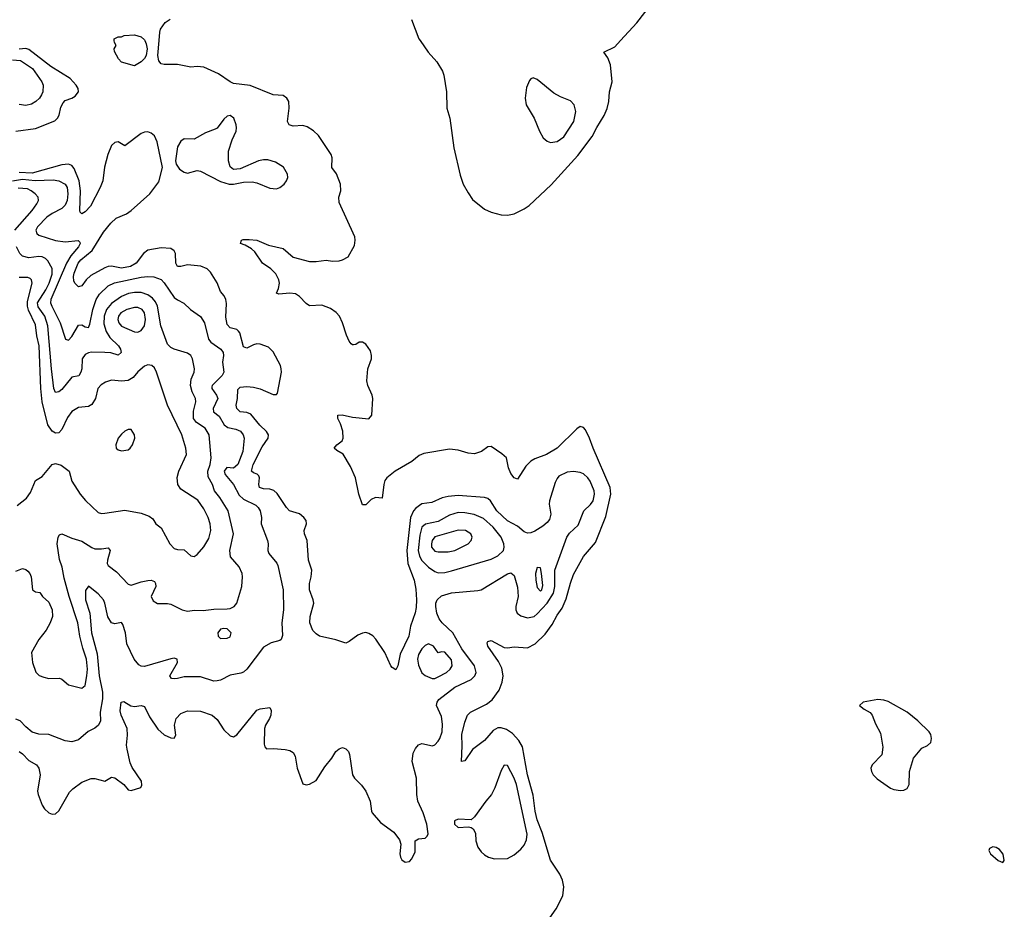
# Model space of a CAD drawing. Header units: inches. Extents: x 1603819 to 1745079, y 385938 to 533966.
# Tile 443 of 561: x 1725614 to 1731579, y 454734 to 460126. Entities that reach past the tile are written whole.
import ezdxf

# ---------------------------------------------------------------- set-up
doc = ezdxf.new("R2010")
doc.units = ezdxf.units.IN
doc.header["$MEASUREMENT"] = 0
for name, color, linetype in [('B7425', 7, 'Continuous'), ('B7426', 7, 'Continuous'), ('B7435', 7, 'Continuous')]:
    doc.layers.add(name, color=color, linetype=linetype)

msp = doc.modelspace()

# ---------------------------------------------------------------- linework, layer by layer
at = {"layer": 'B7425', "color": 5}
for points, elevation in [([(1725590, 459451.4), (1725710, 459467.6), (1725825.7, 459514.3), (1725842.5, 459530), (1725852.3, 459547.7), (1725863.3, 459596.7), (1725876.9, 459623.1), (1725890, 459636.1), (1725930, 459651), (1725950, 459663.5), (1725969.8, 459690), (1725968.9, 459710), (1725956.2, 459730), (1725918.7, 459770), (1725802, 459841.9), (1725670, 459944.8), (1725650, 459952.8), (1725610, 459947.8)], 220), ([(1726371.9, 460000), (1726380.6, 459980.6), (1726386.5, 459950), (1726380.7, 459910), (1726370, 459891.3), (1726350, 459871.5), (1726310, 459846), (1726230, 459869.3), (1726213.2, 459890), (1726187.3, 459932.7), (1726186, 459950), (1726198, 459970), (1726188.4, 459988.4), (1726187.1, 460000)], 180), ([(1728798.3, 454641.7), (1728863.4, 454736.6), (1728905, 454815), (1728909.6, 454870), (1728902.4, 454910), (1728886.4, 454946.4), (1728830, 455031.1), (1728779.4, 455199.4), (1728750, 455277.2), (1728736.9, 455330), (1728725.3, 455425.3), (1728690, 455549.7), (1728659.5, 455719.5), (1728637.2, 455757.2), (1728599.5, 455799.5), (1728563.8, 455823.8), (1728530, 455835.2), (1728510, 455833.6), (1728481.8, 455818.2), (1728430, 455758), (1728357, 455703), (1728310, 455634), (1728289.7, 455629.8), (1728294.9, 455725.1), (1728293.2, 455793.2), (1728310, 455868.2), (1728326.2, 455910), (1728345.8, 455930), (1728442.8, 455977.2), (1728475.8, 456004.2), (1728517.9, 456062.1), (1728537.8, 456110), (1728542.4, 456150), (1728535, 456195), (1728515.3, 456235.3), (1728450, 456328.4), (1728446.6, 456350), (1728450, 456358), (1728470, 456364), (1728550, 456320.6), (1728570, 456319), (1728610, 456324.7), (1728690, 456320.1), (1728736.1, 456343.9), (1728798.3, 456401.7), (1728840.3, 456459.7), (1728870, 456516.1), (1728900, 456560), (1728924.8, 456615.2), (1728950, 456711.8), (1728970, 456763.2), (1729030, 456872.2), (1729102, 456958), (1729165.8, 457114.2), (1729194.9, 457250), (1729192.2, 457290), (1729088, 457530), (1729066.4, 457590), (1729041, 457641), (1729030, 457654.9), (1729010, 457660.9), (1728990, 457646.6), (1728869.5, 457530), (1728805.9, 457490), (1728735.4, 457464.6), (1728709.7, 457450.3), (1728679.5, 457420.5), (1728630, 457341.7), (1728610, 457348.8), (1728590, 457376.4), (1728575.4, 457410), (1728562.9, 457470), (1728535.2, 457495.2), (1728470, 457539.9), (1728450, 457536.5), (1728411.3, 457508.7), (1728370, 457495.5), (1728330, 457499.9), (1728270, 457517.8), (1728217.6, 457522.4), (1728062.5, 457497.5), (1728035, 457485), (1727990, 457448.6), (1727889.2, 457390.8), (1727838.7, 457350), (1727826.9, 457333.1), (1727820.2, 457310), (1727810, 457226), (1727770, 457229.7), (1727742.7, 457217.3), (1727710, 457185.6), (1727690, 457186.6), (1727667.8, 457250), (1727647.4, 457350), (1727618.7, 457418.7), (1727573.9, 457493.9), (1727534.3, 457514.3), (1727519.5, 457530), (1727534.5, 457550), (1727567.2, 457572.8), (1727574.1, 457590), (1727572, 457632), (1727557.4, 457677.4), (1727541, 457710), (1727540.9, 457730), (1727567.7, 457732.3), (1727630, 457716.6), (1727730, 457707.7), (1727748, 457730), (1727753.1, 457830), (1727749, 457850), (1727723.1, 457910), (1727717.8, 457937.8), (1727723.4, 458010), (1727744.7, 458070), (1727746.2, 458090), (1727738.3, 458118.3), (1727710, 458159.4), (1727690, 458171.7), (1727670, 458171), (1727650, 458158), (1727635.9, 458155.9), (1727630, 458155.1), (1727622.2, 458162.2), (1727610, 458177), (1727594.2, 458214.2), (1727569.3, 458290), (1727551.1, 458330), (1727532.1, 458352.1), (1727496.3, 458376.3), (1727444.3, 458395.7), (1727370, 458392.7), (1727350, 458405.6), (1727310, 458449.3), (1727284.1, 458464.1), (1727250, 458469.1), (1727183, 458463), (1727170, 458469.5), (1727182.5, 458497.5), (1727187.1, 458530), (1727183.5, 458550), (1727165.5, 458585.5), (1727135.9, 458615.9), (1727084.8, 458650), (1727039.1, 458719.1), (1727018.2, 458738.2), (1726980.2, 458760.2), (1726952, 458770), (1726957.2, 458790), (1726966.8, 458793.2), (1727005, 458795), (1727050, 458790.2), (1727120.4, 458760.4), (1727210, 458738.6), (1727270, 458687.5), (1727370, 458661.5), (1727410, 458659.8), (1727470, 458668.1), (1727510, 458663.5), (1727550, 458665.3), (1727570, 458670.2), (1727604.7, 458690), (1727641.8, 458758.2), (1727646.4, 458790), (1727643.4, 458810), (1727550, 459018.3), (1727548.3, 459050), (1727558.8, 459090), (1727556.9, 459130), (1727533, 459193), (1727505.9, 459230), (1727506.2, 459290), (1727501, 459310), (1727425, 459425), (1727393.2, 459453.2), (1727356.1, 459476.1), (1727330, 459484.9), (1727270, 459480.5), (1727247.2, 459490), (1727235.9, 459510), (1727247.2, 459590), (1727245.1, 459630), (1727231.4, 459651.4), (1727210, 459666.2), (1727150, 459670.6), (1727010, 459728.3), (1726910, 459740.1), (1726890, 459749), (1726818.3, 459798.3), (1726730, 459837.8), (1726690, 459843), (1726650, 459838), (1726570, 459855.8), (1726490, 459854.2), (1726470, 459859.1), (1726456.1, 459876.1), (1726451.7, 459910), (1726458.8, 460000)], 180), ([(1728039.9, 460000), (1728089.1, 459929.1), (1728140.8, 459870), (1728174.7, 459814.7), (1728183.8, 459790), (1728199.8, 459690), (1728202.2, 459590), (1728220.2, 459530), (1728244.8, 459350), (1728283.3, 459183.3), (1728300.9, 459130), (1728330, 459076), (1728357.3, 459037.3), (1728430, 458978), (1728470, 458959.1), (1728530, 458943.6), (1728570, 458942), (1728610, 458950.2), (1728670, 458979.4), (1728700.1, 458999.9), (1728833.7, 459126.3), (1728995.9, 459304.1), (1729082.5, 459417.5), (1729110, 459473.6), (1729155.3, 459544.7), (1729172.8, 459587.2), (1729184, 459630), (1729187.5, 459690), (1729202.8, 459750), (1729192.7, 459852.7), (1729176.2, 459896.2), (1729152.7, 459930), (1729218.6, 459961.4), (1729254.5, 460000)], 180), ([(1725570, 459883.3), (1725619.2, 459879.2), (1725691.2, 459830), (1725748.6, 459750), (1725756, 459730), (1725753.5, 459690), (1725745.4, 459670), (1725732.8, 459650), (1725711.6, 459630), (1725685.8, 459614.2), (1725650, 459606.9), (1725610, 459612)], 240), ([(1725610, 455690.2), (1725630, 455675.9), (1725670, 455635.2), (1725715.3, 455610), (1725730, 455590.4), (1725738, 455550), (1725722.2, 455450), (1725724.7, 455430), (1725750, 455366), (1725763.5, 455343.5), (1725790, 455318.9), (1725810, 455311.7), (1725830, 455312.2), (1725850, 455330.4), (1725916.5, 455443.5), (1725936, 455464), (1725990, 455504.6), (1726046.8, 455526.8), (1726070, 455527.3), (1726130, 455511.3), (1726170, 455534.8), (1726190, 455530.7), (1726244, 455490), (1726270, 455458), (1726290, 455454.8), (1726346.8, 455473.2), (1726353.3, 455486.7), (1726351, 455510), (1726294.6, 455594.6), (1726282.8, 455622.8), (1726264.3, 455704.3), (1726261.1, 455730), (1726267.6, 455790), (1726264.8, 455830), (1726227.9, 455910), (1726223.5, 455936.5), (1726229.2, 455990), (1726245.6, 455994.4), (1726287.1, 455967.1), (1726310, 455964.2), (1726350, 455969), (1726370, 455963.1), (1726400.7, 455900.7), (1726450, 455825.3), (1726490, 455792.2), (1726530, 455772.7), (1726549.4, 455770.6), (1726559.7, 455790), (1726551.4, 455850), (1726561.5, 455890), (1726590, 455920.2), (1726630, 455938), (1726710, 455935.9), (1726780.3, 455910), (1726810, 455885.3), (1726850, 455821.3), (1726890, 455786), (1726910, 455779.3), (1726930, 455792.2), (1727050, 455941.7), (1727070, 455950.2), (1727130, 455957.1), (1727138.4, 455938.4), (1727134.6, 455910), (1727127.7, 455890), (1727102.9, 455850), (1727097.5, 455830), (1727095.1, 455735.1), (1727098.4, 455718.4), (1727110, 455707), (1727151, 455709), (1727222.3, 455702.3), (1727250, 455697), (1727270, 455685.5), (1727283.4, 455663.4), (1727295.3, 455590), (1727330, 455494.8), (1727350, 455488), (1727370, 455492.4), (1727410, 455515.8), (1727461.6, 455598.4), (1727504, 455650), (1727530, 455690.6), (1727550, 455707.7), (1727570, 455714), (1727590, 455707.7), (1727605.5, 455690), (1727612.7, 455672.7), (1727630.4, 455550), (1727641.6, 455530), (1727685.7, 455485.7), (1727711, 455451), (1727736.9, 455390), (1727744.9, 455330), (1727750, 455319.1), (1727800.4, 455260.4), (1727881, 455201), (1727914.7, 455154.7), (1727922.4, 455130), (1727917.1, 455070), (1727920.5, 455050), (1727930, 455034.8), (1727950, 455020.5), (1727975.6, 455024.4), (1727990, 455041), (1728010, 455082), (1728009.3, 455150), (1728030, 455160.5), (1728070, 455164.9), (1728083.3, 455176.7), (1728087.8, 455192.2), (1728080.7, 455250), (1728058.2, 455318.1), (1728026.6, 455390), (1728019.3, 455430), (1728018.1, 455530), (1727992.5, 455630), (1727998.6, 455681.4), (1728011.1, 455708.9), (1728030, 455732), (1728050, 455738.5), (1728114.2, 455725.8), (1728130, 455731), (1728150, 455752.9), (1728158.5, 455770), (1728173.2, 455810), (1728176.2, 455856.2), (1728170, 455902.4), (1728139.5, 455970), (1728142.3, 455990), (1728153.3, 456006.7), (1728250, 456079.8), (1728350, 456127.8), (1728371.7, 456150), (1728378.5, 456170), (1728369.7, 456210.3), (1728293, 456313), (1728237.9, 456410), (1728174.2, 456470), (1728155, 456495), (1728141.7, 456530), (1728134.5, 456570), (1728135.5, 456590), (1728143.2, 456610), (1728170, 456633.6), (1728230, 456653.1), (1728390, 456665.8), (1728409.1, 456670.9), (1728570, 456767.9), (1728590, 456772.7), (1728610, 456757.6), (1728630, 456686.8), (1728633.5, 456630), (1728619.6, 456570), (1728619.3, 456550), (1728628.3, 456530), (1728650, 456512.8), (1728690, 456501.5), (1728730, 456509.6), (1728750, 456524.5), (1728810, 456589), (1728848.6, 456650), (1728855.3, 456690), (1728855.9, 456790), (1728928.5, 456990), (1728945.6, 457014.4), (1728996.8, 457063.1), (1729030.9, 457149.1), (1729073, 457187), (1729087.7, 457210), (1729095.8, 457250), (1729093.4, 457270), (1729070, 457329), (1729056.1, 457350), (1729030, 457373.2), (1729010, 457382.2), (1728970, 457388.3), (1728930, 457383.6), (1728881.1, 457358.9), (1728870, 457346.4), (1728858.6, 457321.4), (1728823.4, 457210), (1728821.7, 457190), (1728832.5, 457130), (1728823.5, 457096.5), (1728810, 457078.4), (1728783.3, 457056.7), (1728734.1, 457025.9), (1728710, 457016.6), (1728690, 457014.7), (1728670, 457021.6), (1728630, 457056.9), (1728569.6, 457089.6), (1728504.9, 457150), (1728467, 457210), (1728450, 457224.8), (1728430.4, 457230.4), (1728270, 457242), (1728210, 457236.6), (1728172.7, 457227.3), (1728110, 457200.9), (1728050, 457191.2), (1728013.5, 457166.5), (1728000.1, 457150), (1727981.8, 457110), (1727958.4, 456910), (1727965.5, 456830), (1728003.9, 456730), (1728013.7, 456673.7), (1728018.5, 456610), (1728015.9, 456564.1), (1728010, 456532), (1727980.9, 456450), (1727971.6, 456390), (1727919.8, 456280.2), (1727905.5, 456210), (1727893.4, 456186.6), (1727870, 456199.3), (1727862.9, 456210), (1727826.3, 456290), (1727771.9, 456371.9), (1727752.4, 456392.4), (1727730, 456406.8), (1727710, 456411.8), (1727690, 456408.7), (1727663.5, 456396.5), (1727610, 456356.9), (1727590, 456347.6), (1727530, 456367), (1727430, 456390.8), (1727410, 456403.8), (1727390, 456425.1), (1727372.1, 456470), (1727373.6, 456510), (1727395, 456590), (1727392.7, 456610), (1727369.8, 456670), (1727369.9, 456710), (1727379.8, 456750), (1727383.1, 456790), (1727363.4, 456850), (1727355.4, 456970), (1727340.3, 457010), (1727337.8, 457030), (1727350.9, 457070), (1727348.5, 457090), (1727335.3, 457110), (1727310, 457131.9), (1727248.6, 457148.6), (1727230, 457168.9), (1727173.9, 457253.9), (1727153.2, 457273.2), (1727130, 457281.2), (1727090, 457283.4), (1727067.7, 457290), (1727062.6, 457310), (1727067.3, 457350), (1727062.1, 457362.1), (1727052.2, 457372.2), (1727030, 457379.1), (1727017.7, 457390), (1727027.9, 457430), (1727082.2, 457537.8), (1727119.8, 457590), (1727120.6, 457610), (1727108.5, 457630), (1727067.9, 457667.9), (1727014.4, 457734.4), (1726990, 457745), (1726949.7, 457750), (1726930, 457769.7), (1726926, 457790), (1726934.1, 457830), (1726934.5, 457885.5), (1726950, 457899), (1726990, 457903.3), (1727030, 457899.8), (1727070, 457889), (1727150, 457854.4), (1727170, 457854.9), (1727176.5, 457863.5), (1727199.8, 457990), (1727198, 458010), (1727193.3, 458030), (1727150, 458112.3), (1727121.2, 458141.2), (1727070, 458159.7), (1727050, 458161.1), (1727030, 458156.1), (1726990, 458134.5), (1726970, 458143), (1726947.4, 458227.4), (1726939.5, 458239.5), (1726928.8, 458248.8), (1726890, 458258.9), (1726870, 458278), (1726863.3, 458323.3), (1726866.7, 458406.7), (1726863.4, 458430), (1726853, 458453), (1726830, 458479.7), (1726810, 458531.8), (1726770, 458596.2), (1726750, 458616.3), (1726711.5, 458631.5), (1726630, 458641.3), (1726590, 458631.3), (1726570, 458630.9), (1726559.9, 458650), (1726557.4, 458710), (1726550, 458725), (1726530, 458739.6), (1726470, 458743.1), (1726390, 458729.9), (1726363.2, 458710), (1726319.3, 458650), (1726286, 458630), (1726230, 458620.6), (1726170, 458631.7), (1726150, 458630.6), (1726130, 458622.5), (1726044.3, 458575.7), (1726015.9, 458550), (1725990, 458514), (1725970, 458508.2), (1725950, 458527), (1725942, 458542), (1725939.8, 458570), (1725944.2, 458590), (1725969, 458650), (1725983.9, 458670), (1726052.5, 458727.5), (1726121.5, 458838.5), (1726166.1, 458894), (1726197.5, 458922.5), (1726260.3, 458950), (1726289.1, 458970), (1726401.5, 459070), (1726457.1, 459142.9), (1726478.4, 459230), (1726446.7, 459386.7), (1726430, 459421.8), (1726410, 459439.4), (1726390, 459446.8), (1726370, 459445.6), (1726350, 459436.8), (1726250, 459361.6), (1726210, 459386), (1726190, 459381.1), (1726170, 459364.7), (1726147.5, 459310), (1726128.1, 459231.9), (1726117, 459150), (1726101.6, 459110), (1726043, 458997), (1726010, 458961), (1725990, 458949.7), (1725979.5, 458959.5), (1725977.2, 458970), (1725982.8, 459090), (1725974.7, 459150), (1725944.4, 459224.4), (1725930, 459242.5), (1725910, 459251.3), (1725870, 459246.7), (1725690, 459195.8), (1725610, 459201.1)], 220), ([(1725570, 459150.6), (1725630, 459159.5), (1725707.5, 459152.5), (1725816.4, 459156.4), (1725850, 459149.9), (1725888.9, 459128.9), (1725900.5, 459110), (1725905.6, 459070), (1725902, 459030), (1725890, 459001.6), (1725870, 458981.7), (1725810, 458952.5), (1725778.4, 458930), (1725721, 458870), (1725711.9, 458850), (1725716.9, 458830), (1725730, 458820.3), (1725830, 458787.3), (1725890, 458779.6), (1725968.2, 458788.2), (1725977.4, 458777.4), (1725979.2, 458770), (1725970.6, 458750), (1725924, 458696), (1725896.6, 458650), (1725803.4, 458430), (1725800.8, 458410), (1725807.7, 458390), (1725859.9, 458290), (1725891, 458191), (1725910, 458183.5), (1725930, 458205.3), (1725970, 458274.8), (1725990, 458276.5), (1726010, 458264), (1726030, 458261), (1726038.7, 458281.3), (1726056.5, 458370), (1726076.9, 458430), (1726097.4, 458462.6), (1726150, 458512.4), (1726187.7, 458532.3), (1726350, 458566.4), (1726389.9, 458569.9), (1726427.1, 458567.2), (1726470, 458551.9), (1726490, 458530.9), (1726550, 458442.4), (1726570, 458427.6), (1726609, 458409), (1726649, 458369), (1726710, 458327.3), (1726733.2, 458290), (1726758.4, 458190), (1726772.4, 458172.4), (1726832.4, 458130), (1726846.4, 458110), (1726848.9, 458090), (1726842.2, 458050), (1726849.8, 457990), (1726840.3, 457970), (1726780.7, 457910), (1726778.8, 457901.2), (1726777, 457890), (1726806.4, 457850), (1726813.4, 457830), (1726786.6, 457770), (1726787.1, 457750), (1726823.2, 457723.2), (1726852.2, 457670), (1726874.7, 457654.7), (1726923.7, 457643.7), (1726951.6, 457631.6), (1726968.7, 457610), (1726973.2, 457590), (1726965.9, 457510), (1726935.3, 457430), (1726910, 457407.7), (1726868.8, 457411.2), (1726853.4, 457390), (1726859, 457370), (1726909.9, 457310), (1726943.7, 457243.7), (1726970, 457220.9), (1727043.7, 457183.7), (1727059.1, 457170), (1727070.8, 457150), (1727078, 457110), (1727077.8, 457070), (1727115.5, 456970), (1727119.3, 456950), (1727117.7, 456910), (1727123.5, 456890), (1727172.1, 456832.1), (1727178.6, 456818.6), (1727210.7, 456670), (1727211.8, 456550), (1727202, 456470), (1727206.8, 456393.2), (1727197.2, 456370), (1727190, 456362.8), (1727138, 456350), (1727090, 456323), (1726989.8, 456190.2), (1726970, 456172), (1726954.6, 456165.4), (1726890, 456152.9), (1726830, 456122.6), (1726810, 456118.3), (1726790, 456117.7), (1726710, 456143.5), (1726610, 456143.5), (1726570, 456132.7), (1726550, 456130.3), (1726534, 456134), (1726524.2, 456150), (1726568.9, 456230), (1726567.7, 456250), (1726550, 456256.2), (1726530, 456253.4), (1726370, 456205.4), (1726350, 456207.1), (1726336, 456216), (1726307.1, 456250), (1726263, 456343), (1726255.1, 456410), (1726239.6, 456459.6), (1726230, 456471.7), (1726190, 456463.8), (1726169.2, 456470), (1726147.2, 456507.2), (1726130.1, 456590), (1726121.5, 456610), (1726090, 456645.5), (1726030, 456692), (1726012.7, 456667.3), (1726011.7, 456610), (1726039.6, 456530), (1726049.6, 456410), (1726082.2, 456282.2), (1726095.3, 456150), (1726115.8, 456050), (1726114.5, 456010), (1726102.1, 455930), (1726103.6, 455876.4), (1726092.1, 455850), (1726070, 455832.3), (1726028, 455812), (1725970, 455761.3), (1725929.3, 455749.3), (1725890, 455755.5), (1725790, 455793.1), (1725730, 455796.4), (1725690, 455808.4), (1725650, 455839.5), (1725617, 455877), (1725590, 455886.9)], 240), ([(1725584.7, 458850), (1725689.9, 458970), (1725718.2, 459010), (1725726.8, 459030), (1725726.4, 459050), (1725708, 459070), (1725683.2, 459090), (1725660.7, 459100.7), (1725604.4, 459104.4)], 260), ([(1725590, 456783.2), (1725630, 456799.5), (1725650, 456794), (1725663.4, 456783.4), (1725674.9, 456770), (1725682.4, 456750), (1725690.9, 456670.9), (1725710, 456658), (1725734.8, 456654.8), (1725751.3, 456630), (1725790, 456596), (1725810.3, 456550.3), (1725811.8, 456510), (1725798.9, 456470), (1725774.7, 456425.3), (1725730.3, 456370), (1725684.9, 456290), (1725690.6, 456230), (1725712.1, 456172.1), (1725731.8, 456151.8), (1725760.4, 456140.4), (1725790, 456133.6), (1725854.8, 456134.8), (1725870, 456128.8), (1725910, 456094.6), (1725990, 456074.8), (1726009.5, 456090.5), (1726020.5, 456150), (1726024.3, 456190), (1726019.4, 456250), (1725996.1, 456316.1), (1725978.2, 456390), (1725965.6, 456470), (1725913.6, 456630), (1725882.3, 456742.3), (1725871.1, 456808.9), (1725854.5, 456854.5), (1725840.7, 456950), (1725846.3, 456990), (1725855.6, 457004.4), (1725870, 457010.6), (1725930, 456983.2), (1725990, 456965), (1726050, 456926.8), (1726070, 456919.4), (1726110, 456918.3), (1726150, 456925.7), (1726161.3, 456910), (1726145.2, 456850), (1726144.7, 456830), (1726150, 456818), (1726199.7, 456779.7), (1726270, 456704.2), (1726290, 456699.6), (1726350, 456719.3), (1726390, 456727.1), (1726410, 456728.9), (1726430, 456721.6), (1726437.4, 456710), (1726439, 456690), (1726410.4, 456630), (1726423, 456603), (1726448.8, 456588.8), (1726510, 456587.7), (1726530, 456583.2), (1726597.3, 456550), (1726630, 456541.3), (1726673.2, 456546.8), (1726724.7, 456544.7), (1726790, 456553), (1726870, 456554.8), (1726890, 456558.2), (1726913.7, 456570), (1726928.6, 456590), (1726936.4, 456610), (1726959.2, 456690), (1726964.7, 456750), (1726961, 456770), (1726942.7, 456810), (1726891.4, 456871.4), (1726887.3, 456910), (1726908.3, 457010), (1726877.5, 457150), (1726825.8, 457230), (1726794.4, 457270), (1726781.8, 457310), (1726755, 457355), (1726754.4, 457390), (1726767.4, 457430), (1726773.6, 457470), (1726760.9, 457610), (1726738.3, 457650), (1726684.4, 457684.4), (1726665.9, 457710), (1726666, 457754), (1726681.7, 457810), (1726678.3, 457830), (1726658.4, 457870), (1726649.2, 457910), (1726653.2, 457946.8), (1726670.7, 457990), (1726673.3, 458010), (1726659.8, 458070), (1726649.7, 458090), (1726630, 458104.2), (1726550, 458128.7), (1726530, 458140.4), (1726510, 458160.5), (1726469.9, 458269.9), (1726449, 458390), (1726436.9, 458416.9), (1726418.9, 458438.9), (1726390, 458459.4), (1726350, 458473.7), (1726310, 458473.7), (1726273.6, 458466.4), (1726230, 458447.8), (1726170, 458406.2), (1726139.9, 458370), (1726125.1, 458330), (1726123.6, 458283.6), (1726136.9, 458236.9), (1726159.6, 458199.6), (1726211.6, 458150), (1726224.7, 458130), (1726227.8, 458110), (1726210, 458092.3), (1726166.7, 458106.7), (1726130, 458109.9), (1726049.4, 458110.6), (1726030, 458107.3), (1726010, 458096.9), (1725991.4, 458070), (1725989.5, 458010), (1725984.6, 457990), (1725972, 457968), (1725930, 457959.2), (1725870, 457885.4), (1725850, 457870.7), (1725830, 457866.9), (1725820.9, 457890), (1725805.6, 458010), (1725784.1, 458270), (1725765.7, 458330), (1725726, 458386), (1725722.4, 458410), (1725773.1, 458490), (1725792.8, 458530), (1725810, 458584.4), (1725810, 458618), (1725785.1, 458665.1), (1725770, 458679), (1725750, 458688.4), (1725730, 458690.5), (1725670, 458683.2), (1725630, 458693.8), (1725613.8, 458710), (1725595.2, 458750)], 260), ([(1725598.6, 457181.4), (1725654.3, 457225.7), (1725680.2, 457259.8), (1725710, 457332.7), (1725750, 457357.6), (1725809.8, 457430.2), (1725830, 457436.5), (1725865.4, 457425.4), (1725912.9, 457390), (1725930.4, 457330), (1725980.3, 457250), (1726012.9, 457212.9), (1726090, 457140.3), (1726110, 457134), (1726130, 457134.7), (1726250, 457152.6), (1726350, 457135.3), (1726398, 457118), (1726420.4, 457100.4), (1726438.8, 457070), (1726470, 457045.5), (1726523.2, 456950), (1726550, 456922), (1726570, 456915.3), (1726610, 456912.4), (1726650, 456877.6), (1726670, 456872.2), (1726690, 456884.4), (1726728.6, 456931.4), (1726759, 456981), (1726771.1, 457030), (1726768.8, 457070), (1726756.4, 457110), (1726730, 457161.5), (1726694, 457214), (1726590, 457281.5), (1726571.6, 457310), (1726567.7, 457352.3), (1726578.4, 457390), (1726624.2, 457490), (1726619.8, 457530), (1726595.8, 457610), (1726510, 457789.5), (1726442, 457990), (1726430, 458015.6), (1726414, 458030), (1726390, 458035.4), (1726370, 458026.9), (1726330, 457991.1), (1726302.1, 457957.9), (1726270, 457939.1), (1726230, 457934.9), (1726170, 457940.7), (1726134.4, 457930), (1726106.6, 457913.4), (1726086.9, 457890), (1726073.2, 457830), (1726050, 457794), (1726030, 457782.4), (1725970, 457775.6), (1725930, 457750.9), (1725904.1, 457715.9), (1725870, 457642.3), (1725850, 457622.8), (1725830, 457620.7), (1725810, 457632.5), (1725784.3, 457670), (1725750.8, 457810.8), (1725741.4, 457890), (1725731.6, 458150), (1725718.1, 458210), (1725710, 458276.4), (1725666.3, 458366.3), (1725660.5, 458390), (1725661.8, 458418.2), (1725688.5, 458528.5), (1725684.6, 458550), (1725677.4, 458557.4), (1725663.1, 458563.1), (1725610, 458563.2)], 280)]:
    msp.add_lwpolyline(points, dxfattribs=dict(at, elevation=elevation))
for points, elevation in [([(1728725.4, 459774.6), (1728710, 459768), (1728702, 459758), (1728685.2, 459714.8), (1728676.4, 459650), (1728683.1, 459610), (1728730.3, 459530.3), (1728762.4, 459450), (1728786, 459410), (1728810, 459390.4), (1728830, 459381.3), (1728870, 459388.9), (1728910, 459417.4), (1728970.8, 459510), (1728982.9, 459570), (1728973.2, 459610), (1728950, 459635.3), (1728890, 459659), (1728850, 459681.2), (1728750, 459764)], 220), ([(1726890, 459546), (1726870, 459541.3), (1726850, 459523), (1726810.2, 459469.8), (1726797.8, 459462.2), (1726738.7, 459441.3), (1726670, 459402.4), (1726610, 459403.5), (1726589.4, 459390.6), (1726570, 459355.1), (1726558.7, 459270), (1726561.6, 459250), (1726581.2, 459221.2), (1726610, 459201.6), (1726630, 459196.4), (1726690, 459211.6), (1726710, 459207.4), (1726830, 459145.7), (1726882, 459130), (1726910, 459129.1), (1726970, 459141.8), (1727023, 459143), (1727050, 459137.3), (1727130, 459105.4), (1727170, 459102.2), (1727190, 459109.1), (1727215.8, 459130), (1727230.7, 459149.3), (1727238, 459170), (1727236.4, 459190), (1727211.7, 459231.7), (1727162.8, 459262.8), (1727116.2, 459276.2), (1727090, 459277.3), (1727061.6, 459270), (1726950, 459221.5), (1726910, 459219.1), (1726890, 459233.6), (1726878.6, 459270), (1726879.9, 459330), (1726901.6, 459398.4), (1726924.6, 459450), (1726927.1, 459470), (1726925.8, 459490), (1726912.1, 459530)], 220), ([(1726310, 458382.6), (1726263.2, 458370), (1726227.5, 458350), (1726213.2, 458330), (1726208.7, 458310), (1726214.5, 458290), (1726229.7, 458269.7), (1726310, 458234.6), (1726330, 458233.2), (1726350, 458242.6), (1726369, 458271), (1726376, 458310), (1726370.4, 458350), (1726356.3, 458370), (1726330, 458381.8)], 280), ([(1726270, 457642.7), (1726250, 457632.7), (1726230, 457614.8), (1726210, 457589.7), (1726196, 457550), (1726198.6, 457530), (1726210, 457519.2), (1726230, 457513.5), (1726270, 457520.2), (1726283.5, 457530), (1726297.4, 457550), (1726311.5, 457590), (1726309.8, 457610), (1726290, 457642)], 320), ([(1728270, 457138.9), (1728217.1, 457122.9), (1728150, 457084.8), (1728071.6, 457068.4), (1728050.1, 457050), (1728037.8, 457002.2), (1728027.1, 456910), (1728035.7, 456875.7), (1728050, 456847.9), (1728090, 456808.3), (1728130, 456781.2), (1728150, 456773.8), (1728190, 456775.9), (1728230, 456786.4), (1728470, 456856.1), (1728510, 456877.6), (1728544.2, 456910), (1728549.8, 456930), (1728547.1, 456950), (1728530.6, 456990), (1728483.2, 457050), (1728423.2, 457103.2), (1728366.4, 457126.4), (1728310, 457137.7)], 240), ([(1728270, 457033.3), (1728130, 456992.9), (1728112.9, 456970), (1728108.2, 456950), (1728109.6, 456930), (1728130, 456905), (1728150, 456900.1), (1728210, 456900.9), (1728250, 456908.1), (1728330.9, 456950), (1728348.4, 456970), (1728354.5, 456990), (1728348, 457010), (1728314.5, 457030)], 260), ([(1728750, 456805.2), (1728738.9, 456770), (1728741.3, 456730), (1728750, 456684), (1728770, 456662.6), (1728776.9, 456670), (1728783.1, 456696.9), (1728775.8, 456770), (1728770, 456804)], 240), ([(1726850, 456436.4), (1726830, 456432.6), (1726814.9, 456410), (1726816.3, 456390), (1726830, 456376.3), (1726870, 456377.6), (1726890, 456386), (1726894.7, 456410), (1726870, 456433.5)], 260), ([(1728090, 456342.4), (1728070, 456332.4), (1728050, 456313.1), (1728030, 456279.6), (1728024.2, 456250), (1728030, 456213.4), (1728050, 456168), (1728070, 456150.5), (1728113.4, 456133.4), (1728130, 456133), (1728150, 456142.6), (1728199.7, 456170), (1728221, 456190), (1728233.3, 456210), (1728230, 456246), (1728190, 456292), (1728170, 456295.3), (1728150, 456288.7), (1728121.2, 456330)], 240), ([(1728550, 455606.9), (1728530, 455575.8), (1728492.6, 455470), (1728471.6, 455430), (1728437.8, 455390), (1728370, 455294), (1728350, 455276.2), (1728270, 455280.5), (1728248, 455270), (1728248, 455250), (1728270, 455230.6), (1728333.7, 455233.7), (1728350, 455230.8), (1728362, 455222), (1728374.9, 455194.9), (1728378.3, 455150), (1728390.2, 455110.2), (1728410, 455081.6), (1728430, 455063.7), (1728454.8, 455050), (1728490, 455040.9), (1728570, 455043.1), (1728610, 455064.2), (1728650, 455098.9), (1728670, 455122.9), (1728683.9, 455156.1), (1728688.4, 455190), (1728623.7, 455490), (1728610, 455529.1), (1728570, 455606.6)], 220)]:
    msp.add_lwpolyline(points, close=True, dxfattribs=dict(at, elevation=elevation))
at = {"layer": 'B7426', "color": 5, "elevation": 180}
for points in [[(1729254.5, 460000), (1729353.6, 460106.4), (1729470, 460260.8), (1729540.9, 460330), (1729674.2, 460445.8), (1729703.3, 460476.7), (1729718.6, 460501.4), (1729741.1, 460558.9), (1729750, 460620.2), (1729770, 460699.8), (1729800.2, 460770), (1729822.1, 460850), (1729858.3, 460921.7), (1729890, 461000.4), (1729907.6, 461030), (1729956.6, 461083.4), (1729972.3, 461107.7), (1730000, 461185.5)], [(1726458.8, 460000), (1726462.8, 460050), (1726467.7, 460070), (1726494.4, 460110), (1726525.7, 460130)], [(1727988.3, 460128.3), (1728032.9, 460010), (1728039.9, 460000)], [(1726187.1, 460000), (1726186, 460010), (1726210, 460022), (1726230, 460022), (1726246, 460030), (1726310, 460034.3), (1726350, 460023.1), (1726370, 460004.4), (1726371.9, 460000)]]:
    msp.add_lwpolyline(points, dxfattribs=at)
at = {"layer": 'B7435', "color": 5, "elevation": 180}
for points in [[(1730813.2, 456006.9), (1730724.4, 455990), (1730702.4, 455970), (1730730, 455946.4), (1730766.5, 455926.5), (1730779.5, 455910), (1730798.5, 455858.5), (1730830, 455801), (1730843, 455717), (1730837.1, 455670), (1730778, 455610), (1730770.4, 455590), (1730774, 455570), (1730785.7, 455550), (1730810, 455524.6), (1730888.8, 455468.8), (1730910, 455460.2), (1730950, 455453.8), (1730970, 455456.5), (1730990, 455466.7), (1731002.4, 455490), (1731005.7, 455570), (1731029.8, 455650), (1731080.5, 455710), (1731113.4, 455726.6), (1731134.6, 455745.4), (1731138.1, 455770), (1731133.3, 455793.4), (1731124.2, 455810), (1731056.2, 455876.2), (1730990, 455929.9), (1730874.7, 455994.7), (1730850, 456002.7)], [(1731510, 455112.7), (1731490, 455102), (1731484.9, 455090), (1731496.3, 455070), (1731541.6, 455030), (1731570, 455018.8), (1731579.3, 455030), (1731571.9, 455068.1), (1731550, 455097.2), (1731530, 455109.2)]]:
    msp.add_lwpolyline(points, close=True, dxfattribs=at)

doc.saveas('drawing.dxf')
